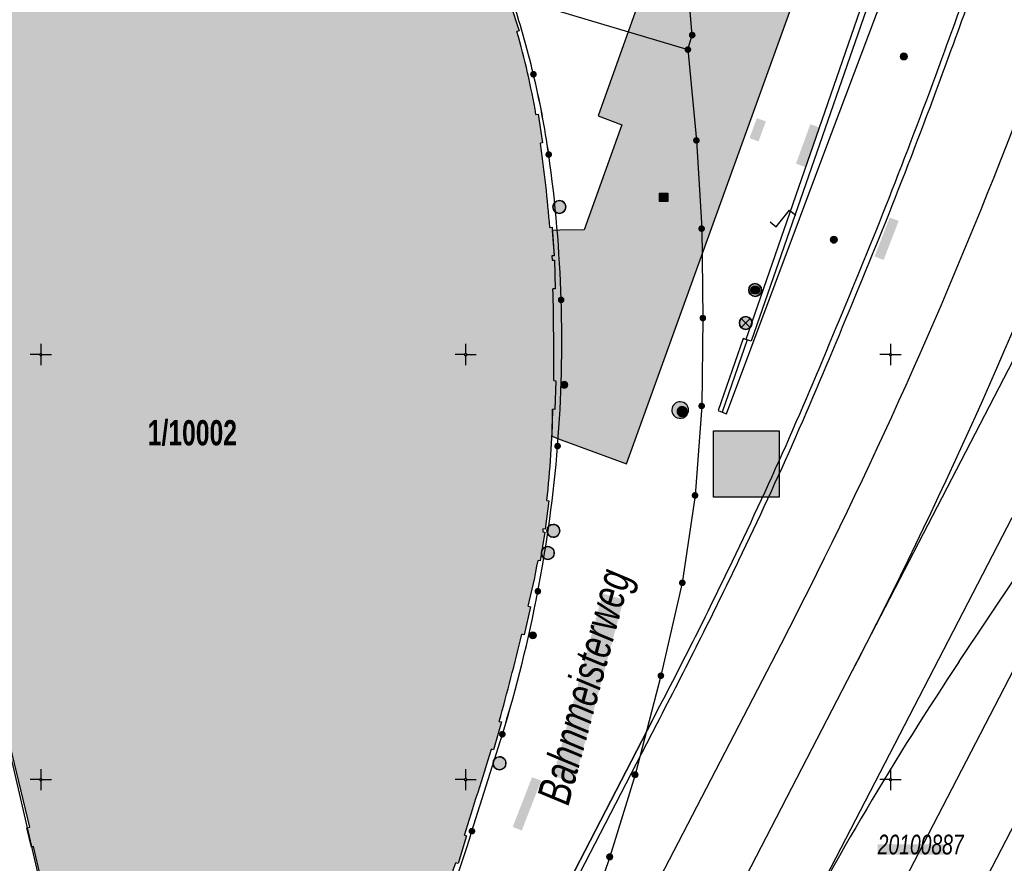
# Model space of a CAD drawing. Header units: metres. Extents: x 2695560 to 2696939, y 1260491 to 1262050.
# Tile 926 of 1005: x 2696625 to 2696683, y 1261595 to 1261645. Entities that reach past the tile are written whole.
import ezdxf

# ---------------------------------------------------------------- set-up
doc = ezdxf.new("R2010")
doc.units = ezdxf.units.M
doc.linetypes.add('AUSGEZOGEN', pattern=[0])
for name, color, linetype in [('XR$1$AV_Flächen (EO)', 7, 'AUSGEZOGEN'), ('XR$1$AV_Gebäudeflächen (BB)', 7, 'AUSGEZOGEN'), ('XR$1$AV_Gebäudeflächen ut.', 7, 'AUSGEZOGEN'), ('XR$1$AV_Grenzpunkte', 7, 'AUSGEZOGEN'), ('XR$1$AV_Grundstück-Nr.', 7, 'AUSGEZOGEN'), ('XR$1$AV_Koordinatennetzpunkte', 7, 'AUSGEZOGEN'), ('XR$1$AV_Lagefixpunkt-Nr.', 7, 'AUSGEZOGEN'), ('XR$1$AV_Linien (BB)', 7, 'AUSGEZOGEN'), ('XR$1$AV_Linien (EO)', 7, 'AUSGEZOGEN'), ('XR$1$AV_Strassennamen', 7, 'AUSGEZOGEN'), ('XR$1$AW_LK_Schachtdeckel', 24, 'AUSGEZOGEN'), ('XR$1$AW_LK_Zwischenpunkt', 24, 'AUSGEZOGEN'), ('XR$1$EW_LK_Knoten', 1, 'AUSGEZOGEN'), ('XR$1$Liegenschaftsgrenzen', 7, 'AUSGEZOGEN'), ('XR$1$PFAV', 255, 'AUSGEZOGEN'), ('XR$1$PFAW', 255, 'AUSGEZOGEN'), ('XR$1$PFEW', 255, 'AUSGEZOGEN'), ('XR$1$PFWA', 255, 'AUSGEZOGEN'), ('XR$1$RP_Abstandslinie', 7, 'AUSGEZOGEN'), ('XR$1$WA_LK_Hydrant', 171, 'AUSGEZOGEN')]:
    doc.layers.add(name, color=color, linetype=linetype)
doc.styles.add('ARIAL', font='arial.ttf')

# ---------------------------------------------------------------- blocks, each defined once
blk = doc.blocks.new('COMPLEXOBJECT_231')
at = {"layer": 'XR$1$AV_Linien (BB)', "color": 7, "linetype": 'AUSGEZOGEN', "transparency": 33554687}
for points in [[(6649.54, 11651.85), (6650.578, 11650.242), (6650.459, 11650.167)], [(6652.486, 11645.611), (6652.61, 11645.651), (6653.141, 11644.038), (6653.017, 11643.998)], [(6654.136, 11639.129), (6654.265, 11639.148), (6654.525, 11637.461), (6654.396, 11637.442)], [(6654.957, 11632.487), (6655.087, 11632.495), (6655.207, 11630.812), (6655.077, 11630.803), (6655.091, 11630.548), (6655.221, 11630.551), (6655.27, 11628.869), (6655.139, 11628.866)], [(6655.181, 11623.471), (6655.311, 11623.465), (6655.241, 11621.776), (6655.111, 11621.782)], [(6654.774, 11616.419), (6654.903, 11616.401), (6654.672, 11614.726), (6654.543, 11614.744), (6654.54, 11614.586), (6654.669, 11614.566), (6654.388, 11612.872), (6654.259, 11612.892)], [(6653.686, 11610.204), (6653.813, 11610.174), (6653.434, 11608.522), (6653.307, 11608.552)], [(6651.976, 11603.428), (6652.101, 11603.392), (6651.641, 11601.762), (6651.515, 11601.796)], [(6649.935, 11596.726), (6650.059, 11596.687), (6649.551, 11595.068), (6649.427, 11595.107)], [(6647.589, 11590.074), (6647.711, 11590.028), (6647.129, 11588.46), (6647.007, 11588.506)], [(6645.024, 11583.61), (6645.144, 11583.56), (6644.487, 11581.967), (6644.366, 11582.015), (6642.189, 11577.171), (6642.308, 11577.117), (6641.62, 11575.58), (6641.501, 11575.634), (6639.199, 11570.837), (6639.317, 11570.781), (6638.59, 11569.24), (6638.472, 11569.296), (6636.047, 11564.584), (6636.162, 11564.524), (6635.35, 11563.02)]]:
    blk.add_lwpolyline(points, dxfattribs=at)
for centre, radius, start, end in [((6621.163, 11634.404), 33.267, 19.68646, 28.28285), ((6609.079, 11631.337), 45.726, 9.81145, 16.07463), ((6575.014, 11625.945), 80.21, 4.67814, 8.24079), ((6489.815, 11624.881), 165.372, 359.51138, 1.3807), ((6607.352, 11622.091), 47.76, 353.17946, 359.6293), ((6607.59, 11621.435), 47.445, 346.30664, 349.62615), ((6493.831, 11647.242), 164.103, 344.51453, 346.36301), ((4888.145, 12148.546), 1846.188, 342.608625, 342.773434), ((6001.646, 11828.818), 688.652, 339.715427, 340.161222), ((6093.267, 11809.935), 596.371, 337.697098, 338.204595)]:
    blk.add_arc(centre, radius, start, end, dxfattribs=at)
blk = doc.blocks.new('COMPLEXOBJECT_435')
at = {"layer": 'XR$1$AV_Linien (BB)', "color": 7, "linetype": 'AUSGEZOGEN', "transparency": 33554687}
blk.add_line((6648.954, 11651.427), (6649.36, 11651.72), dxfattribs=at)
blk.add_lwpolyline([(6602.464, 11642.615), (6602.438, 11642.724), (6603.382, 11642.943), (6603.406, 11642.838), (6612.396, 11644.919), (6612.371, 11645.029), (6613.336, 11645.238), (6613.46, 11644.702), (6613.918, 11644.808), (6613.93, 11645.202), (6614.31, 11645.29), (6614.331, 11645.203), (6618.263, 11646.115), (6618.521, 11646.175), (6632.969, 11649.528), (6632.949, 11649.616), (6633.368, 11649.713), (6633.474, 11649.738), (6633.44, 11649.886), (6637.406, 11650.806), (6637.381, 11650.912), (6639.03, 11651.295), (6639.052, 11651.197), (6643.541, 11652.239), (6643.518, 11652.336), (6645.118, 11652.708), (6645.146, 11652.581)], dxfattribs=at)
blk.add_arc((6646.102, 11648.877), 3.826, 41.80448, 104.47705, dxfattribs=at)
blk = doc.blocks.new('COMPLEXOBJECT_708')
at = {"layer": 'XR$1$AV_Linien (BB)', "color": 7, "linetype": 'AUSGEZOGEN', "transparency": 33554687}
blk.add_lwpolyline([(6668.817, 11608.481), (6655.932, 11583.636), (6654.42, 11584.42), (6651.48, 11577.8), (6648.44, 11571.36), (6645.79, 11565.71), (6642.4, 11559.2), (6635.53, 11547.32), (6632.38, 11542.22), (6620.86, 11524.14), (6614.15, 11515.06), (6606.75, 11506.31), (6598.33, 11497.56), (6581.743, 11481.645)], dxfattribs=at)
blk.add_arc((6400.406, 11747.051), 302.07, 332.69454, 338.89744, dxfattribs=at)
blk = doc.blocks.new('COMPLEXOBJECT_714')
at = {"layer": 'XR$1$AV_Linien (BB)', "color": 7, "linetype": 'AUSGEZOGEN', "transparency": 33554687}
for points in [[(6682.088, 11653.935), (6682.353, 11654.918), (6682.731, 11654.965), (6686.962, 11655.478), (6687, 11655.483)], [(6639.01, 11561.037), (6649.146, 11580.576), (6660.975, 11603.463)]]:
    blk.add_lwpolyline(points, dxfattribs=at)
for centre, radius, start, end in [((2400.004, 13113.772), 4524.087, 341.100744, 341.17486), ((5854.762, 11943.301), 876.532, 339.956036, 340.339657), ((6337.791, 11767.023), 362.343, 338.6608, 339.96333), ((6406.704, 11739.545), 288.156, 337.12085, 338.76385), ((6318.685, 11772.887), 382.23, 336.44245, 337.64582), ((6441.856, 11720.684), 248.463, 334.27946, 336.12527), ((6421.24, 11730.007), 271.083, 332.17262, 334.39509)]:
    blk.add_arc(centre, radius, start, end, dxfattribs=at)
blk = doc.blocks.new('COMPLEXOBJECT_814')
at = {"layer": 'XR$1$AV_Flächen (EO)', "color": 7, "linetype": 'AUSGEZOGEN', "transparency": 33554687}
for points in [[(6660.975, 11603.463), (6649.146, 11580.576), (6634.673, 11552.676)], [(6634.965, 11552.522), (6649.438, 11580.422), (6661.267, 11603.309)]]:
    blk.add_lwpolyline(points, dxfattribs=at)
for centre, radius, start, end in [((5854.762, 11943.301), 876.532, 339.956036, 340.339657), ((5855.14, 11943.348), 876.532, 339.956036, 340.339657), ((6337.791, 11767.023), 362.343, 338.6608, 339.96333), ((6338.169, 11767.07), 362.343, 338.6608, 339.96333), ((6407.082, 11739.592), 288.156, 337.12085, 338.76385), ((6406.704, 11739.545), 288.156, 337.12085, 338.76385), ((6318.685, 11772.887), 382.23, 336.44245, 337.64582), ((6319.063, 11772.934), 382.23, 336.44245, 337.64582), ((6442.234, 11720.731), 248.463, 334.27946, 336.12527), ((6441.856, 11720.684), 248.463, 334.27946, 336.12527), ((6421.24, 11730.007), 271.083, 332.17262, 334.39509), ((6374.475, 11753.202), 323.601, 332.40597, 334.30635)]:
    blk.add_arc(centre, radius, start, end, dxfattribs=at)
blk = doc.blocks.new('COMPLEXOBJECT_923')
at = {"layer": 'XR$1$AV_Flächen (EO)', "color": 7, "linetype": 'AUSGEZOGEN', "transparency": 33554687}
for points in [[(6655.101, 11632.302), (6655.207, 11630.812), (6655.077, 11630.803), (6655.091, 11630.548), (6655.221, 11630.551), (6655.27, 11628.869), (6655.139, 11628.866)], [(6655.181, 11623.471), (6655.311, 11623.465), (6655.241, 11621.776), (6655.111, 11621.782), (6655.075, 11620.194)]]:
    blk.add_lwpolyline(points, dxfattribs=at)
blk.add_arc((6489.815, 11624.881), 165.372, 359.51138, 1.3807, dxfattribs=at)
blk = doc.blocks.new('COMPLEXOBJECT_979')
at = {"layer": 'XR$1$AV_Linien (EO)', "color": 7, "linetype": 'AUSGEZOGEN', "transparency": 33554687}
blk.add_lwpolyline([(6679.054, 11606.954), (6682.418, 11611.987), (6685.436, 11616.504), (6688.799, 11621.538), (6694.492, 11630.057)], dxfattribs=at)
blk.add_arc((6832.886, 11504.16), 185.016, 146.24821, 152.58786, dxfattribs=at)
blk = doc.blocks.new('COMPLEXOBJECT_1200')
at = {"layer": 'XR$1$Liegenschaftsgrenzen', "color": 7, "linetype": 'AUSGEZOGEN', "transparency": 33554687}
for p, q in [((6686.206, 11653.328), (6688.389, 11659.248)), ((6666.4, 11652.548), (6674.262, 11653.697)), ((6678.982, 11652.056), (6680.505, 11650.458))]:
    blk.add_line(p, q, dxfattribs=at)
blk.add_lwpolyline([(6663.08, 11642.94), (6663.335, 11643.796), (6663.177, 11645.651)], dxfattribs=at)
for centre, radius, start, end in [((6675.014, 11648.252), 5.496, 43.79134, 97.86665), ((6681.767, 11655.049), 4.761, 296.7949, 338.80901), ((6666.543, 11651.086), 1.469, 95.58676, 172.50577), ((6681.346, 11649.12), 16.402, 172.43826, 182.24902), ((6681.767, 11655.042), 4.755, 254.60308, 296.82477), ((6662.652, 11648.653), 2.312, 295.93, 355.61223), ((6663.966, 11645.825), 0.808, 112.04989, 192.41256)]:
    blk.add_arc(centre, radius, start, end, dxfattribs=at)
blk = doc.blocks.new('COMPLEXOBJECT_1210')
at = {"layer": 'XR$1$Liegenschaftsgrenzen', "color": 7, "linetype": 'AUSGEZOGEN', "transparency": 33554687}
blk.add_line((6650.37, 11596.97), (6652.16, 11602.67), dxfattribs=at)
blk.add_lwpolyline([(6635.35, 11563.02), (6638.59, 11569.24), (6641.62, 11575.58), (6644.56, 11581.92)], dxfattribs=at)
for centre, radius, start, end in [((6601.311, 11628.937), 54.154, 13.403, 18.4214), ((6600.928, 11628.926), 54.529, 8.27021, 13.3207), ((6578.517, 11625.943), 77.136, 1.69147, 8.0687), ((6578.534, 11625.8), 77.124, 355.40408, 1.79831), ((6578.894, 11625.664), 76.754, 349.04632, 355.48323), ((6578.44, 11625.455), 77.16, 342.82483, 349.26305), ((6532.021, 11634.27), 124.088, 338.81164, 342.50689), ((6531.106, 11634.138), 124.894, 335.28556, 339.01981)]:
    blk.add_arc(centre, radius, start, end, dxfattribs=at)
blk = doc.blocks.new('BAV15')
at = {"layer": 'XR$1$PFAV', "transparency": 33554687}
blk.add_hatch(color=7, dxfattribs=at).paths.add_polyline_path([(0.5, 0), (0.49, 0.1), (0.46, 0.2), (0.41, 0.29), (0.34, 0.36), (0.26, 0.42), (0.17, 0.47), (0.08, 0.49), (-0.03, 0.5), (-0.13, 0.48), (-0.22, 0.45), (-0.31, 0.4), (-0.38, 0.33), (-0.44, 0.24), (-0.48, 0.15), (-0.5, 0.05), (-0.5, -0.05), (-0.48, -0.15), (-0.44, -0.24), (-0.38, -0.33), (-0.31, -0.4), (-0.22, -0.45), (-0.13, -0.48), (-0.03, -0.5), (0.08, -0.49), (0.17, -0.47), (0.26, -0.42), (0.34, -0.36), (0.41, -0.29), (0.46, -0.2), (0.49, -0.1)])
at = {"color": 7, "transparency": 33554687}
for start, end in [(90, 270), (270, 90)]:
    blk.add_arc((0, 0), 0.5, start, end, dxfattribs=at)
at = {"layer": 'XR$1$PFAV', "transparency": 33554687}
blk.add_circle((0, 0), 0.5, dxfattribs=at)
blk = doc.blocks.new('BWAV20')
at = {"true_color": 0x000000, "transparency": 33554687}
blk.add_hatch(color=18, dxfattribs=at).paths.add_polyline_path([(0.17, 0), (0.16, 0.03), (0.15, 0.07), (0.14, 0.1), (0.11, 0.12), (0.09, 0.14), (0.06, 0.16), (0.03, 0.16), (-0.01, 0.17), (-0.04, 0.16), (-0.07, 0.15), (-0.1, 0.13), (-0.13, 0.11), (-0.15, 0.08), (-0.16, 0.05), (-0.17, 0.02), (-0.17, -0.02), (-0.16, -0.05), (-0.15, -0.08), (-0.13, -0.11), (-0.1, -0.13), (-0.07, -0.15), (-0.04, -0.16), (-0.01, -0.17), (0.03, -0.16), (0.06, -0.16), (0.09, -0.14), (0.11, -0.12), (0.14, -0.1), (0.15, -0.07), (0.16, -0.03)])
at = {"layer": 'XR$1$PFAV', "transparency": 33554687}
blk.add_hatch(color=7, dxfattribs=at).paths.add_polyline_path([(0.5, 0), (0.49, 0.1), (0.46, 0.2), (0.41, 0.29), (0.34, 0.36), (0.26, 0.42), (0.17, 0.47), (0.08, 0.49), (-0.03, 0.5), (-0.13, 0.48), (-0.22, 0.45), (-0.31, 0.4), (-0.38, 0.33), (-0.44, 0.24), (-0.48, 0.15), (-0.5, 0.05), (-0.5, -0.05), (-0.48, -0.15), (-0.44, -0.24), (-0.38, -0.33), (-0.31, -0.4), (-0.22, -0.45), (-0.13, -0.48), (-0.03, -0.5), (0.08, -0.49), (0.17, -0.47), (0.26, -0.42), (0.34, -0.36), (0.41, -0.29), (0.46, -0.2), (0.49, -0.1)])
blk = doc.blocks.new('BAV2041')
at = {"color": 7, "transparency": 33554687}
for p, q in [((0, 0.5), (0, 0.05)), ((-0.05, 0), (-0.5, 0)), ((0.05, 0), (0.5, 0)), ((0, -0.05), (0, -0.5))]:
    blk.add_line(p, q, dxfattribs=at)
blk.add_circle((0, 0), 0.05, dxfattribs=at)
for start, end in [(90, 270), (270, 90)]:
    blk.add_arc((0, 0), 0.05, start, end, dxfattribs=at)
blk = doc.blocks.new('COMPLEXOBJECT_1439')
at = {"layer": 'XR$1$RP_Abstandslinie', "color": 7, "linetype": 'AUSGEZOGEN', "transparency": 33554687}
for centre, radius, start, end in [((6601.311, 11628.937), 54.154, 13.403, 18.4214), ((6601.904, 11629.112), 53.537, 8.22338, 13.36753)]:
    blk.add_arc(centre, radius, start, end, dxfattribs=at)
blk = doc.blocks.new('COMPLEXOBJECT_1466')
at = {"layer": 'XR$1$RP_Abstandslinie', "color": 7, "linetype": 'AUSGEZOGEN', "transparency": 33554687}
blk.add_line((6650.37, 11596.97), (6652.16, 11602.67), dxfattribs=at)
for centre, radius, start, end in [((6578.517, 11625.943), 77.136, 1.69147, 8.0687), ((6578.534, 11625.8), 77.124, 355.40408, 1.79831), ((6578.894, 11625.664), 76.754, 349.04632, 355.48323), ((6578.292, 11625.492), 77.313, 342.8312, 349.25667), ((6532.021, 11634.27), 124.088, 338.81164, 342.50689)]:
    blk.add_arc(centre, radius, start, end, dxfattribs=at)
blk = doc.blocks.new('BAW2093')
at = {"transparency": 33554687}
blk.add_lwpolyline([(-0.375, -0.5), (0, -0.5), (0, 0.5), (0.375, 0.5)], dxfattribs=at)
blk = doc.blocks.new('BAW2085')
at = {"layer": 'XR$1$PFAW', "transparency": 33554687}
h = blk.add_hatch(color=7, dxfattribs=at)
h.paths.add_polyline_path([(0.15, 0.501), (0.099, 0.498), (0.049, 0.491), (0, 0.478), (-0.047, 0.46), (-0.093, 0.438), (-0.136, 0.411), (-0.176, 0.38), (-0.212, 0.345), (-0.245, 0.307), (-0.274, 0.265), (-0.299, 0.221), (-0.319, 0.174), (-0.334, 0.126), (-0.344, 0.076), (-0.349, 0.026), (-0.349, -0.025), (-0.344, -0.075), (-0.334, -0.125), (-0.319, -0.173), (-0.299, -0.219), (-0.274, -0.264), (-0.245, -0.305), (-0.212, -0.344), (-0.176, -0.379), (-0.136, -0.41), (-0.093, -0.436), (-0.047, -0.459), (0, -0.476), (0.049, -0.489), (0.099, -0.497), (0.15, -0.499), (0.201, -0.497), (0.251, -0.489), (0.3, -0.476), (0.347, -0.459), (0.393, -0.436), (0.436, -0.41), (0.476, -0.379), (0.512, -0.344), (0.545, -0.305), (0.574, -0.264), (0.599, -0.219), (0.619, -0.173), (0.634, -0.125), (0.644, -0.075), (0.649, -0.025), (0.649, 0.026), (0.644, 0.076), (0.634, 0.126), (0.619, 0.174), (0.599, 0.221), (0.574, 0.265), (0.545, 0.307), (0.512, 0.345), (0.476, 0.38), (0.436, 0.411), (0.393, 0.438), (0.347, 0.46), (0.3, 0.478), (0.251, 0.491), (0.201, 0.498)])
h.paths.add_polyline_path([(0.03, -0.298), (0, -0.3), (-0.03, -0.298), (-0.06, -0.294), (-0.09, -0.286), (-0.118, -0.276), (-0.146, -0.262), (-0.171, -0.246), (-0.195, -0.228), (-0.217, -0.207), (-0.237, -0.184), (-0.255, -0.159), (-0.269, -0.132), (-0.281, -0.104), (-0.29, -0.075), (-0.297, -0.045), (-0.3, -0.015), (-0.3, 0.015), (-0.297, 0.045), (-0.29, 0.075), (-0.281, 0.104), (-0.269, 0.132), (-0.255, 0.159), (-0.237, 0.184), (-0.217, 0.207), (-0.195, 0.228), (-0.171, 0.246), (-0.146, 0.262), (-0.118, 0.276), (-0.09, 0.286), (-0.06, 0.294), (-0.03, 0.298), (0, 0.3), (0.03, 0.298), (0.06, 0.294), (0.09, 0.286), (0.118, 0.276), (0.146, 0.262), (0.171, 0.246), (0.195, 0.228), (0.217, 0.207), (0.237, 0.184), (0.255, 0.159), (0.269, 0.132), (0.281, 0.104), (0.29, 0.075), (0.297, 0.045), (0.3, 0.015), (0.3, -0.015), (0.297, -0.045), (0.29, -0.075), (0.281, -0.104), (0.269, -0.132), (0.255, -0.159), (0.237, -0.184), (0.217, -0.207), (0.195, -0.228), (0.171, -0.246), (0.146, -0.262), (0.118, -0.276), (0.09, -0.286), (0.06, -0.294)], flags=16)
blk.add_hatch(color=7, dxfattribs=at).paths.add_polyline_path([(0, 0.3), (-0.03, 0.298), (-0.06, 0.294), (-0.09, 0.286), (-0.118, 0.276), (-0.146, 0.262), (-0.171, 0.246), (-0.195, 0.228), (-0.217, 0.207), (-0.237, 0.184), (-0.255, 0.159), (-0.269, 0.132), (-0.281, 0.104), (-0.29, 0.075), (-0.297, 0.045), (-0.3, 0.015), (-0.3, -0.015), (-0.297, -0.045), (-0.29, -0.075), (-0.281, -0.104), (-0.269, -0.132), (-0.255, -0.159), (-0.237, -0.184), (-0.217, -0.207), (-0.195, -0.228), (-0.171, -0.246), (-0.146, -0.262), (-0.118, -0.276), (-0.09, -0.286), (-0.06, -0.294), (-0.03, -0.298), (0, -0.3), (0.03, -0.298), (0.06, -0.294), (0.09, -0.286), (0.118, -0.276), (0.146, -0.262), (0.171, -0.246), (0.195, -0.228), (0.217, -0.207), (0.237, -0.184), (0.255, -0.159), (0.269, -0.132), (0.281, -0.104), (0.29, -0.075), (0.297, -0.045), (0.3, -0.015), (0.3, 0.015), (0.297, 0.045), (0.29, 0.075), (0.281, 0.104), (0.269, 0.132), (0.255, 0.159), (0.237, 0.184), (0.217, 0.207), (0.195, 0.228), (0.171, 0.246), (0.146, 0.262), (0.118, 0.276), (0.09, 0.286), (0.06, 0.294), (0.03, 0.298)])
at = {"transparency": 33554687}
for centre, radius, start, end in [((0.15, 0.001), 0.5, 90, 270), ((0, 0), 0.3, 90, 270), ((0, 0), 0.3, 270, 90), ((0.15, 0.001), 0.5, 270, 90)]:
    blk.add_arc(centre, radius, start, end, dxfattribs=at)
blk = doc.blocks.new('BAW2081')
at = {"layer": 'XR$1$PFAW', "transparency": 33554687}
blk.add_hatch(color=7, dxfattribs=at).paths.add_polyline_path([(0.5, 0), (0.49, 0.1), (0.46, 0.2), (0.41, 0.29), (0.34, 0.36), (0.26, 0.42), (0.17, 0.47), (0.08, 0.49), (-0.03, 0.5), (-0.13, 0.48), (-0.22, 0.45), (-0.31, 0.4), (-0.38, 0.33), (-0.44, 0.24), (-0.48, 0.15), (-0.5, 0.05), (-0.5, -0.05), (-0.48, -0.15), (-0.44, -0.24), (-0.38, -0.33), (-0.31, -0.4), (-0.22, -0.45), (-0.13, -0.48), (-0.03, -0.5), (0.08, -0.49), (0.17, -0.47), (0.26, -0.42), (0.34, -0.36), (0.41, -0.29), (0.46, -0.2), (0.49, -0.1)])
at = {"transparency": 33554687}
blk.add_line((-0.43, -0.25), (0, 0), dxfattribs=at)
blk.add_lwpolyline([(0, 0.5), (0, 0), (0.43, -0.25)], dxfattribs=at)
for start, end in [(90, 180), (180, 270), (0, 90), (270, 0)]:
    blk.add_arc((0, 0), 0.5, start, end, dxfattribs=at)
at = {"layer": 'XR$1$PFAW', "transparency": 33554687}
blk.add_circle((0, 0), 0.5, dxfattribs=at)
blk = doc.blocks.new('BAW2088')
at = {"layer": 'XR$1$PFAW', "transparency": 33554687}
blk.add_hatch(color=253, dxfattribs=at).paths.add_polyline_path([(0.51, 0), (0.5, 0.101), (0.47, 0.197), (0.421, 0.286), (0.355, 0.362), (0.275, 0.424), (0.184, 0.469), (0.086, 0.494), (-0.015, 0.499), (-0.115, 0.484), (-0.21, 0.449), (-0.296, 0.395), (-0.369, 0.326), (-0.427, 0.243), (-0.467, 0.15), (-0.487, 0.051), (-0.487, -0.051), (-0.467, -0.15), (-0.427, -0.243), (-0.369, -0.326), (-0.296, -0.395), (-0.21, -0.449), (-0.115, -0.484), (-0.015, -0.499), (0.086, -0.494), (0.184, -0.469), (0.275, -0.424), (0.355, -0.362), (0.421, -0.286), (0.47, -0.197), (0.5, -0.101)])
at = {"transparency": 33554687}
for start, end in [(91.19481, 268.80519), (268.80519, 91.19481)]:
    blk.add_arc((0.01, 0), 0.5, start, end, dxfattribs=at)
at = {"layer": 'XR$1$PFAW', "transparency": 33554687}
blk.add_circle((0.01, 0), 0.5, dxfattribs=at)
blk = doc.blocks.new('BAW2089')
at = {"layer": 'XR$1$PFAW', "transparency": 33554687}
blk.add_hatch(color=7, dxfattribs=at).paths.add_polyline_path([(-0.5, 0.5), (-0.5, -0.5), (0.5, -0.5), (0.5, 0.5)])
at = {"transparency": 33554687}
blk.add_lwpolyline([(-0.5, 0.5), (0.5, 0.5), (0.5, -0.5), (-0.5, -0.5), (-0.5, 0.5)], close=True, dxfattribs=at)
at = {"layer": 'XR$1$PFAW', "transparency": 33554687}
blk.add_lwpolyline([(-0.5, 0.5), (0.5, 0.5), (0.5, -0.5), (-0.5, -0.5), (-0.5, 0.5)], close=True, dxfattribs=at)
blk = doc.blocks.new('BWA2009')
at = {"true_color": 0x000000, "transparency": 33554687}
blk.add_hatch(color=18, dxfattribs=at).paths.add_polyline_path([(0.333, 0), (0.327, 0.067), (0.306, 0.131), (0.274, 0.19), (0.23, 0.242), (0.176, 0.283), (0.116, 0.313), (0.05, 0.329), (-0.017, 0.333), (-0.084, 0.323), (-0.147, 0.299), (-0.204, 0.264), (-0.253, 0.217), (-0.291, 0.162), (-0.318, 0.1), (-0.332, 0.034), (-0.332, -0.034), (-0.318, -0.1), (-0.291, -0.162), (-0.253, -0.217), (-0.204, -0.264), (-0.147, -0.299), (-0.084, -0.323), (-0.017, -0.333), (0.05, -0.329), (0.116, -0.313), (0.176, -0.283), (0.23, -0.242), (0.274, -0.19), (0.306, -0.131), (0.327, -0.067)])
at = {"layer": 'XR$1$PFWA', "transparency": 33554687}
blk.add_hatch(color=7, dxfattribs=at).paths.add_polyline_path([(0.5, 0), (0.49, 0.101), (0.459, 0.197), (0.41, 0.286), (0.344, 0.362), (0.264, 0.424), (0.174, 0.469), (0.076, 0.494), (-0.025, 0.499), (-0.125, 0.484), (-0.22, 0.449), (-0.306, 0.395), (-0.379, 0.326), (-0.437, 0.243), (-0.477, 0.15), (-0.497, 0.051), (-0.497, -0.051), (-0.477, -0.15), (-0.437, -0.243), (-0.379, -0.326), (-0.306, -0.395), (-0.22, -0.449), (-0.125, -0.484), (-0.025, -0.499), (0.076, -0.494), (0.174, -0.469), (0.264, -0.424), (0.344, -0.362), (0.41, -0.286), (0.459, -0.197), (0.49, -0.101)])
at = {"transparency": 33554687}
blk.add_circle((0, 0), 0.333, dxfattribs=at)
for start, end in [(90, 180), (180, 270), (0, 90), (270, 0)]:
    blk.add_arc((0, 0), 0.5, start, end, dxfattribs=at)
at = {"layer": 'XR$1$PFWA', "transparency": 33554687}
blk.add_circle((0, 0), 0.5, dxfattribs=at)
blk = doc.blocks.new('BEWLP2549_S')
at = {"layer": 'XR$1$PFEW', "transparency": 33554687}
blk.add_hatch(color=7, dxfattribs=at).paths.add_polyline_path([(0.5, 0), (0.49, 0.101), (0.459, 0.197), (0.41, 0.286), (0.344, 0.362), (0.264, 0.424), (0.174, 0.469), (0.076, 0.494), (-0.025, 0.499), (-0.125, 0.484), (-0.22, 0.449), (-0.306, 0.395), (-0.379, 0.326), (-0.437, 0.243), (-0.477, 0.15), (-0.497, 0.051), (-0.497, -0.051), (-0.477, -0.15), (-0.437, -0.243), (-0.379, -0.326), (-0.306, -0.395), (-0.22, -0.449), (-0.125, -0.484), (-0.025, -0.499), (0.076, -0.494), (0.174, -0.469), (0.264, -0.424), (0.344, -0.362), (0.41, -0.286), (0.459, -0.197), (0.49, -0.101)])
at = {"color": 1, "transparency": 33554687}
for p, q in [((0.354, -0.354), (-0.354, 0.354)), ((-0.354, -0.354), (0.354, 0.354))]:
    blk.add_line(p, q, dxfattribs=at)
for start, end in [(91.38095, 268.61905), (268.61905, 91.38095)]:
    blk.add_arc((0, 0), 0.5, start, end, dxfattribs=at)
at = {"layer": 'XR$1$PFEW', "transparency": 33554687}
blk.add_circle((0, 0), 0.5, dxfattribs=at)

msp = doc.modelspace()

# ---------------------------------------------------------------- hatches: boundary and pattern name
at = {"transparency": 33554687}
for points in [[(2696663.703, 1261645.747), (2696663.127, 1261645.745), (2696663.133, 1261642.601), (2696663.709, 1261642.603)], [(2696667.675, 1261637.545), (2696668.206, 1261637.349), (2696668.639, 1261638.525), (2696668.108, 1261638.721)], [(2696670.413, 1261636.042), (2696670.947, 1261635.848), (2696671.789, 1261638.172), (2696671.255, 1261638.366)], [(2696675.036, 1261630.585), (2696675.567, 1261630.379), (2696676.458, 1261632.673), (2696675.927, 1261632.879)], [(2696665.565, 1261620.333), (2696665.565, 1261616.432), (2696669.412, 1261616.432), (2696669.412, 1261620.333)], [(2696656.121, 1261600.014), (2696657.362, 1261599.677), (2696660.273, 1261610.416), (2696659.032, 1261610.753)], [(2696653.738, 1261597.027), (2696654.274, 1261596.819), (2696655.414, 1261599.749), (2696654.878, 1261599.957)], [(2696675.222, 1261595.997), (2696675.222, 1261595.394), (2696679.146, 1261595.394), (2696679.146, 1261595.997)]]:
    msp.add_hatch(color=7, dxfattribs=at).paths.add_polyline_path(points)
at = {"layer": 'XR$1$AV_Gebäudeflächen (BB)', "true_color": 0xd2d2d2, "transparency": 33554687}
msp.add_hatch(color=254, dxfattribs=at).paths.add_polyline_path([(2696650.51, 1261651.66), (2696650.33, 1261651.53), (2696649.924, 1261651.237), (2696649.832, 1261651.336), (2696649.737, 1261651.432), (2696649.639, 1261651.524), (2696649.537, 1261651.613), (2696649.432, 1261651.698), (2696649.324, 1261651.779), (2696649.214, 1261651.857), (2696649.101, 1261651.93), (2696648.985, 1261652), (2696648.867, 1261652.065), (2696648.747, 1261652.127), (2696648.624, 1261652.183), (2696648.5, 1261652.236), (2696648.374, 1261652.284), (2696648.246, 1261652.328), (2696648.117, 1261652.367), (2696647.987, 1261652.402), (2696647.855, 1261652.432), (2696647.722, 1261652.457), (2696647.589, 1261652.477), (2696647.455, 1261652.493), (2696647.32, 1261652.504), (2696647.186, 1261652.511), (2696647.051, 1261652.512), (2696646.916, 1261652.509), (2696646.781, 1261652.501), (2696646.647, 1261652.489), (2696646.513, 1261652.471), (2696646.38, 1261652.449), (2696646.247, 1261652.422), (2696646.116, 1261652.391), (2696646.088, 1261652.518), (2696644.488, 1261652.146), (2696644.511, 1261652.049), (2696640.022, 1261651.007), (2696640, 1261651.105), (2696638.351, 1261650.722), (2696638.376, 1261650.616), (2696634.41, 1261649.696), (2696634.444, 1261649.548), (2696634.338, 1261649.523), (2696633.919, 1261649.426), (2696633.939, 1261649.338), (2696619.491, 1261645.985), (2696619.233, 1261645.925), (2696615.301, 1261645.013), (2696615.28, 1261645.1), (2696614.9, 1261645.012), (2696614.888, 1261644.618), (2696614.43, 1261644.512), (2696614.306, 1261645.048), (2696613.341, 1261644.839), (2696613.366, 1261644.729), (2696604.376, 1261642.648), (2696604.352, 1261642.753), (2696603.408, 1261642.534), (2696603.434, 1261642.425), (2696603.614, 1261641.648), (2696603.964, 1261641.729), (2696607.055, 1261628.463), (2696608.52, 1261622.172), (2696611.746, 1261608.328), (2696611.357, 1261608.237), (2696611.539, 1261607.458), (2696612.484, 1261607.679), (2696612.468, 1261607.747), (2696617.986, 1261609.037), (2696620.031, 1261609.515), (2696621.475, 1261609.853), (2696621.491, 1261609.785), (2696622.191, 1261609.949), (2696625.212, 1261597.507), (2696625.325, 1261597.023), (2696625.152, 1261596.983), (2696625.417, 1261595.844), (2696625.544, 1261595.874), (2696628.556, 1261582.935), (2696629.077, 1261580.695), (2696632.547, 1261565.793), (2696632.42, 1261565.764), (2696633.014, 1261563.213), (2696636.32, 1261562.83), (2696637.132, 1261564.334), (2696637.017, 1261564.394), (2696639.442, 1261569.106), (2696639.56, 1261569.05), (2696640.287, 1261570.591), (2696640.169, 1261570.647), (2696642.471, 1261575.444), (2696642.59, 1261575.39), (2696643.278, 1261576.927), (2696643.159, 1261576.981), (2696645.336, 1261581.825), (2696645.457, 1261581.777), (2696646.114, 1261583.37), (2696645.994, 1261583.42), (2696646.059, 1261583.578), (2696646.123, 1261583.735), (2696646.188, 1261583.893), (2696646.252, 1261584.051), (2696646.317, 1261584.208), (2696646.381, 1261584.366), (2696646.446, 1261584.524), (2696646.51, 1261584.682), (2696646.574, 1261584.84), (2696646.638, 1261584.997), (2696646.703, 1261585.155), (2696646.767, 1261585.313), (2696646.831, 1261585.471), (2696646.895, 1261585.629), (2696646.959, 1261585.787), (2696647.023, 1261585.945), (2696647.087, 1261586.103), (2696647.151, 1261586.261), (2696647.215, 1261586.419), (2696647.278, 1261586.577), (2696647.342, 1261586.735), (2696647.406, 1261586.893), (2696647.469, 1261587.051), (2696647.533, 1261587.209), (2696647.597, 1261587.367), (2696647.66, 1261587.525), (2696647.724, 1261587.683), (2696647.787, 1261587.841), (2696647.85, 1261588), (2696647.914, 1261588.158), (2696647.977, 1261588.316), (2696648.099, 1261588.27), (2696648.681, 1261589.838), (2696648.559, 1261589.884), (2696648.619, 1261590.046), (2696648.679, 1261590.208), (2696648.739, 1261590.37), (2696648.798, 1261590.533), (2696648.858, 1261590.695), (2696648.918, 1261590.857), (2696648.977, 1261591.019), (2696649.037, 1261591.181), (2696649.097, 1261591.344), (2696649.156, 1261591.506), (2696649.216, 1261591.668), (2696649.275, 1261591.831), (2696649.335, 1261591.993), (2696649.394, 1261592.155), (2696649.453, 1261592.318), (2696649.513, 1261592.48), (2696649.572, 1261592.642), (2696649.631, 1261592.805), (2696649.69, 1261592.967), (2696649.749, 1261593.129), (2696649.808, 1261593.292), (2696649.867, 1261593.454), (2696649.926, 1261593.617), (2696649.985, 1261593.779), (2696650.044, 1261593.942), (2696650.103, 1261594.104), (2696650.162, 1261594.267), (2696650.221, 1261594.429), (2696650.28, 1261594.592), (2696650.338, 1261594.754), (2696650.397, 1261594.917), (2696650.521, 1261594.878), (2696651.029, 1261596.497), (2696650.905, 1261596.536), (2696650.956, 1261596.699), (2696651.007, 1261596.863), (2696651.059, 1261597.026), (2696651.11, 1261597.19), (2696651.161, 1261597.353), (2696651.212, 1261597.517), (2696651.263, 1261597.68), (2696651.314, 1261597.844), (2696651.365, 1261598.007), (2696651.416, 1261598.171), (2696651.467, 1261598.335), (2696651.518, 1261598.498), (2696651.569, 1261598.662), (2696651.62, 1261598.825), (2696651.671, 1261598.989), (2696651.722, 1261599.152), (2696651.773, 1261599.316), (2696651.824, 1261599.479), (2696651.875, 1261599.643), (2696651.926, 1261599.806), (2696651.977, 1261599.97), (2696652.028, 1261600.134), (2696652.079, 1261600.297), (2696652.13, 1261600.461), (2696652.18, 1261600.624), (2696652.231, 1261600.788), (2696652.282, 1261600.952), (2696652.333, 1261601.115), (2696652.384, 1261601.279), (2696652.434, 1261601.442), (2696652.485, 1261601.606), (2696652.611, 1261601.572), (2696653.071, 1261603.202), (2696652.946, 1261603.238), (2696652.992, 1261603.403), (2696653.037, 1261603.567), (2696653.082, 1261603.732), (2696653.127, 1261603.897), (2696653.172, 1261604.062), (2696653.217, 1261604.226), (2696653.261, 1261604.391), (2696653.305, 1261604.556), (2696653.349, 1261604.721), (2696653.393, 1261604.886), (2696653.437, 1261605.051), (2696653.481, 1261605.216), (2696653.524, 1261605.382), (2696653.568, 1261605.547), (2696653.611, 1261605.712), (2696653.654, 1261605.877), (2696653.696, 1261606.043), (2696653.739, 1261606.208), (2696653.781, 1261606.373), (2696653.824, 1261606.539), (2696653.866, 1261606.704), (2696653.908, 1261606.87), (2696653.949, 1261607.036), (2696653.991, 1261607.201), (2696654.032, 1261607.367), (2696654.074, 1261607.533), (2696654.115, 1261607.698), (2696654.155, 1261607.864), (2696654.196, 1261608.03), (2696654.237, 1261608.196), (2696654.277, 1261608.362), (2696654.404, 1261608.332), (2696654.783, 1261609.984), (2696654.656, 1261610.014), (2696654.677, 1261610.1), (2696654.698, 1261610.186), (2696654.718, 1261610.273), (2696654.739, 1261610.359), (2696654.759, 1261610.445), (2696654.779, 1261610.532), (2696654.799, 1261610.618), (2696654.819, 1261610.704), (2696654.838, 1261610.791), (2696654.858, 1261610.877), (2696654.877, 1261610.964), (2696654.896, 1261611.051), (2696654.915, 1261611.137), (2696654.934, 1261611.224), (2696654.953, 1261611.31), (2696654.971, 1261611.397), (2696654.99, 1261611.484), (2696655.008, 1261611.571), (2696655.026, 1261611.658), (2696655.044, 1261611.744), (2696655.061, 1261611.831), (2696655.079, 1261611.918), (2696655.096, 1261612.005), (2696655.113, 1261612.092), (2696655.13, 1261612.179), (2696655.147, 1261612.266), (2696655.164, 1261612.353), (2696655.18, 1261612.44), (2696655.197, 1261612.528), (2696655.213, 1261612.615), (2696655.229, 1261612.702), (2696655.358, 1261612.682), (2696655.639, 1261614.376), (2696655.51, 1261614.396), (2696655.513, 1261614.554), (2696655.642, 1261614.536), (2696655.873, 1261616.211), (2696655.744, 1261616.229), (2696655.764, 1261616.401), (2696655.784, 1261616.574), (2696655.803, 1261616.746), (2696655.821, 1261616.918), (2696655.839, 1261617.091), (2696655.856, 1261617.263), (2696655.873, 1261617.436), (2696655.889, 1261617.609), (2696655.904, 1261617.782), (2696655.919, 1261617.954), (2696655.933, 1261618.127), (2696655.946, 1261618.3), (2696655.959, 1261618.473), (2696655.971, 1261618.646), (2696655.982, 1261618.819), (2696655.993, 1261618.992), (2696656.004, 1261619.165), (2696656.013, 1261619.339), (2696656.022, 1261619.512), (2696656.031, 1261619.685), (2696656.038, 1261619.858), (2696656.045, 1261620.032), (2696656.052, 1261620.205), (2696656.058, 1261620.378), (2696656.063, 1261620.552), (2696656.068, 1261620.725), (2696656.071, 1261620.898), (2696656.075, 1261621.072), (2696656.077, 1261621.245), (2696656.08, 1261621.419), (2696656.081, 1261621.592), (2696656.211, 1261621.586), (2696656.281, 1261623.275), (2696656.151, 1261623.281), (2696656.152, 1261623.455), (2696656.154, 1261623.629), (2696656.155, 1261623.803), (2696656.155, 1261623.977), (2696656.156, 1261624.151), (2696656.157, 1261624.325), (2696656.157, 1261624.499), (2696656.157, 1261624.673), (2696656.157, 1261624.847), (2696656.157, 1261625.021), (2696656.156, 1261625.195), (2696656.156, 1261625.37), (2696656.155, 1261625.544), (2696656.154, 1261625.718), (2696656.153, 1261625.892), (2696656.151, 1261626.066), (2696656.15, 1261626.24), (2696656.148, 1261626.414), (2696656.146, 1261626.588), (2696656.144, 1261626.762), (2696656.142, 1261626.936), (2696656.139, 1261627.11), (2696656.137, 1261627.284), (2696656.134, 1261627.458), (2696656.131, 1261627.632), (2696656.128, 1261627.806), (2696656.124, 1261627.98), (2696656.121, 1261628.154), (2696656.117, 1261628.328), (2696656.113, 1261628.502), (2696656.109, 1261628.676), (2696656.24, 1261628.679), (2696656.191, 1261630.361), (2696656.061, 1261630.358), (2696656.047, 1261630.613), (2696656.177, 1261630.622), (2696656.057, 1261632.305), (2696655.927, 1261632.297), (2696655.914, 1261632.457), (2696655.9, 1261632.618), (2696655.886, 1261632.778), (2696655.872, 1261632.938), (2696655.857, 1261633.098), (2696655.842, 1261633.259), (2696655.827, 1261633.419), (2696655.812, 1261633.579), (2696655.796, 1261633.739), (2696655.78, 1261633.899), (2696655.763, 1261634.059), (2696655.746, 1261634.219), (2696655.729, 1261634.379), (2696655.712, 1261634.539), (2696655.694, 1261634.699), (2696655.676, 1261634.859), (2696655.658, 1261635.019), (2696655.639, 1261635.178), (2696655.62, 1261635.338), (2696655.6, 1261635.498), (2696655.581, 1261635.658), (2696655.561, 1261635.817), (2696655.54, 1261635.977), (2696655.52, 1261636.136), (2696655.499, 1261636.296), (2696655.477, 1261636.455), (2696655.456, 1261636.615), (2696655.434, 1261636.774), (2696655.411, 1261636.933), (2696655.389, 1261637.093), (2696655.366, 1261637.252), (2696655.495, 1261637.271), (2696655.235, 1261638.958), (2696655.106, 1261638.939), (2696655.078, 1261639.098), (2696655.05, 1261639.257), (2696655.021, 1261639.415), (2696654.992, 1261639.574), (2696654.962, 1261639.732), (2696654.931, 1261639.89), (2696654.9, 1261640.049), (2696654.868, 1261640.207), (2696654.836, 1261640.365), (2696654.803, 1261640.523), (2696654.77, 1261640.68), (2696654.736, 1261640.838), (2696654.702, 1261640.996), (2696654.667, 1261641.153), (2696654.631, 1261641.31), (2696654.595, 1261641.467), (2696654.558, 1261641.624), (2696654.521, 1261641.781), (2696654.483, 1261641.938), (2696654.445, 1261642.095), (2696654.406, 1261642.251), (2696654.367, 1261642.407), (2696654.327, 1261642.564), (2696654.286, 1261642.72), (2696654.245, 1261642.876), (2696654.203, 1261643.031), (2696654.161, 1261643.187), (2696654.118, 1261643.342), (2696654.075, 1261643.498), (2696654.031, 1261643.653), (2696653.987, 1261643.808), (2696654.111, 1261643.848), (2696653.58, 1261645.461), (2696653.456, 1261645.421), (2696653.401, 1261645.572), (2696653.346, 1261645.724), (2696653.29, 1261645.875), (2696653.233, 1261646.025), (2696653.176, 1261646.176), (2696653.117, 1261646.326), (2696653.058, 1261646.476), (2696652.999, 1261646.625), (2696652.938, 1261646.774), (2696652.877, 1261646.923), (2696652.815, 1261647.072), (2696652.753, 1261647.22), (2696652.689, 1261647.368), (2696652.625, 1261647.516), (2696652.561, 1261647.663), (2696652.495, 1261647.811), (2696652.429, 1261647.957), (2696652.362, 1261648.104), (2696652.295, 1261648.25), (2696652.226, 1261648.396), (2696652.157, 1261648.541), (2696652.088, 1261648.686), (2696652.017, 1261648.831), (2696651.946, 1261648.976), (2696651.874, 1261649.12), (2696651.802, 1261649.264), (2696651.729, 1261649.407), (2696651.655, 1261649.55), (2696651.58, 1261649.693), (2696651.505, 1261649.835), (2696651.429, 1261649.977), (2696651.548, 1261650.052)])
at = {"layer": 'XR$1$AV_Gebäudeflächen ut.', "true_color": 0xf5f5f5, "transparency": 33554687}
msp.add_hatch(color=7, dxfattribs=at).paths.add_polyline_path([(2696656.071, 1261632.112), (2696656.177, 1261630.622), (2696656.047, 1261630.613), (2696656.061, 1261630.358), (2696656.191, 1261630.361), (2696656.24, 1261628.679), (2696656.109, 1261628.676), (2696656.113, 1261628.502), (2696656.117, 1261628.328), (2696656.121, 1261628.154), (2696656.124, 1261627.98), (2696656.128, 1261627.806), (2696656.131, 1261627.632), (2696656.134, 1261627.458), (2696656.137, 1261627.284), (2696656.139, 1261627.11), (2696656.142, 1261626.936), (2696656.144, 1261626.762), (2696656.146, 1261626.588), (2696656.148, 1261626.414), (2696656.15, 1261626.24), (2696656.151, 1261626.066), (2696656.153, 1261625.892), (2696656.154, 1261625.718), (2696656.155, 1261625.544), (2696656.156, 1261625.37), (2696656.156, 1261625.195), (2696656.157, 1261625.021), (2696656.157, 1261624.847), (2696656.157, 1261624.673), (2696656.157, 1261624.499), (2696656.157, 1261624.325), (2696656.156, 1261624.151), (2696656.155, 1261623.977), (2696656.155, 1261623.803), (2696656.154, 1261623.629), (2696656.152, 1261623.455), (2696656.151, 1261623.281), (2696656.281, 1261623.275), (2696656.211, 1261621.586), (2696656.081, 1261621.592), (2696656.045, 1261620.004), (2696656.598, 1261619.799), (2696660.437, 1261618.38), (2696672.599, 1261652.078), (2696672.608, 1261652.102), (2696673.847, 1261652.064), (2696674.53, 1261654.042), (2696674.773, 1261654.748), (2696673.889, 1261654.781), (2696664.567, 1261655.103), (2696664.286, 1261654.315), (2696658.775, 1261638.857), (2696660.162, 1261638.322), (2696657.942, 1261632.15), (2696656.521, 1261632.121)])

# ---------------------------------------------------------------- linework, layer by layer
at = {"color": 24, "lineweight": -3, "transparency": 33554687}
msp.add_lwpolyline([(2696665.565, 1261620.333), (2696669.412, 1261620.333), (2696669.412, 1261616.432), (2696665.565, 1261616.432), (2696665.565, 1261620.333)], close=True, dxfattribs=at)
at = {"layer": 'XR$1$AV_Flächen (EO)', "color": 7, "linetype": 'AUSGEZOGEN', "transparency": 33554687}
msp.add_lwpolyline([(2696656.045, 1261620.004), (2696656.598, 1261619.799), (2696660.437, 1261618.38), (2696672.599, 1261652.078), (2696672.608, 1261652.102), (2696673.847, 1261652.064), (2696674.53, 1261654.042), (2696674.773, 1261654.748), (2696673.889, 1261654.781), (2696664.567, 1261655.103), (2696664.286, 1261654.315), (2696658.775, 1261638.857), (2696660.162, 1261638.322), (2696657.942, 1261632.15), (2696656.521, 1261632.121), (2696656.071, 1261632.112)], dxfattribs=at)
msp.add_lwpolyline([(2696678.632, 1261654.113), (2696677.596, 1261653.893), (2696677.265, 1261654.008), (2696667.45, 1261625.708), (2696667.297, 1261625.756), (2696665.828, 1261621.517), (2696666.066, 1261621.423), (2696666.314, 1261621.336), (2696672.048, 1261636.616), (2696678.632, 1261654.113)], close=True, dxfattribs=at)
at = {"layer": 'XR$1$AV_Linien (BB)', "color": 7, "linetype": 'AUSGEZOGEN', "transparency": 33554687}
msp.add_lwpolyline([(2696636.32, 1261562.83), (2696633.014, 1261563.213), (2696632.42, 1261565.764), (2696632.547, 1261565.793), (2696629.077, 1261580.695), (2696628.556, 1261582.935), (2696625.544, 1261595.874), (2696625.417, 1261595.844), (2696625.152, 1261596.983), (2696625.325, 1261597.023), (2696625.212, 1261597.507), (2696622.191, 1261609.949), (2696621.491, 1261609.785), (2696621.475, 1261609.853), (2696620.031, 1261609.515), (2696617.986, 1261609.037), (2696612.468, 1261607.747), (2696612.484, 1261607.679), (2696611.539, 1261607.458)], dxfattribs=at)
at = {"layer": 'XR$1$AV_Linien (EO)', "color": 7, "linetype": 'AUSGEZOGEN', "transparency": 33554687}
for p, q in [((2696667.538, 1261625.675), (2696666.066, 1261621.423)), ((2696669.614, 1261589.149), (2696683.143, 1261615.236)), ((2696660.18, 1261580.08), (2696673.746, 1261606.238))]:
    msp.add_line(p, q, dxfattribs=at)
for points in [[(2696721.312, 1261670.588), (2696645.051, 1261523.538), (2696642.264, 1261518.163), (2696637.547, 1261509.067)], [(2696673.746, 1261606.238), (2696689.045, 1261635.739), (2696693.507, 1261644.683), (2696696.125, 1261650.141), (2696700.556, 1261659.38)], [(2696677.596, 1261653.893), (2696667.78, 1261625.594), (2696667.538, 1261625.675), (2696667.45, 1261625.708)], [(2696651.224, 1261544.563), (2696655.941, 1261553.66), (2696658.728, 1261559.034), (2696687.958, 1261615.397), (2696690.745, 1261620.771), (2696695.462, 1261629.867)]]:
    msp.add_lwpolyline(points, dxfattribs=at)
msp.add_arc((2696407.375, 1261744.372), 300.057, 332.58974, 338.92879, dxfattribs=at)
at = {"layer": 'XR$1$Liegenschaftsgrenzen', "color": 7, "linetype": 'AUSGEZOGEN', "transparency": 33554687}
msp.add_line((2696653.66, 1261645.86), (2696664.05, 1261642.75), dxfattribs=at)
for points in [[(2696664.05, 1261642.75), (2696664.55, 1261637.41), (2696664.86, 1261632.22), (2696664.93, 1261626.96), (2696664.86, 1261621.79), (2696664.47, 1261616.53), (2696663.72, 1261611.39), (2696662.46, 1261605.92), (2696660.94, 1261600.1), (2696659.45, 1261595.27), (2696657.99, 1261590.93), (2696655.39, 1261584.23), (2696652.45, 1261577.61), (2696649.41, 1261571.17), (2696646.76, 1261565.52), (2696643.37, 1261559.01), (2696636.5, 1261547.13), (2696633.35, 1261542.03), (2696621.83, 1261523.95), (2696615.12, 1261514.87), (2696607.72, 1261506.12), (2696599.3, 1261497.37), (2696570.41, 1261469.65), (2696549.63, 1261449.86)], [(2696608.145, 1261622.085), (2696611.531, 1261607.467), (2696622.145, 1261609.957), (2696632.969, 1261563.218), (2696636.32, 1261562.83)]]:
    msp.add_lwpolyline(points, dxfattribs=at)

# ---------------------------------------------------------------- block references
at = {"layer": 'XR$1$AV_Flächen (EO)', "color": 7, "linetype": 'AUSGEZOGEN', "lineweight": -3, "transparency": 33554687}
for name in ['COMPLEXOBJECT_814', 'COMPLEXOBJECT_923']:
    msp.add_blockref(name, (2690000.97, 1249999.81), dxfattribs=at)
at = {"layer": 'XR$1$AV_Grenzpunkte', "color": 7, "linetype": 'AUSGEZOGEN', "lineweight": -3, "transparency": 33554687}
for name, p, xscale, yscale in [('BWAV20', (2696664.305, 1261643.606), 0.3899999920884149, 0.3899999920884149), ('BWAV20', (2696664.05, 1261642.75), 0.3899999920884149, 0.3899999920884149), ('BWAV20', (2696654.96, 1261641.3), 0.3899999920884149, 0.3899999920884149), ('BWAV20', (2696664.55, 1261637.41), 0.3899999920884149, 0.3899999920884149), ('BWAV20', (2696655.86, 1261636.58), 0.3899999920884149, 0.3899999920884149), ('BWAV20', (2696664.86, 1261632.22), 0.3899999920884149, 0.3899999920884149), ('BWAV20', (2696656.59, 1261628.03), 0.3899999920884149, 0.3899999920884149), ('BWAV20', (2696664.93, 1261626.96), 0.3899999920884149, 0.3899999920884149), ('BWAV20', (2696664.86, 1261621.79), 0.3899999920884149, 0.3899999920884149), ('BWAV20', (2696656.38, 1261619.43), 0.3899999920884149, 0.3899999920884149), ('BWAV20', (2696664.47, 1261616.53), 0.3899999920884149, 0.3899999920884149), ('BWAV20', (2696663.72, 1261611.39), 0.3899999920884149, 0.3899999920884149), ('BWAV20', (2696655.22, 1261610.89), 0.3899999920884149, 0.3899999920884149), ('BWAV20', (2696662.46, 1261605.92), 0.3899999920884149, 0.3899999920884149), ('BWAV20', (2696653.13, 1261602.48), 0.3899999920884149, 0.3899999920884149), ('BAV15', (2696660.94, 1261600.1), 0.3249999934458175, 0.3249999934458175), ('BWAV20', (2696651.34, 1261596.78), 0.3899999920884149, 0.3899999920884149), ('BAV15', (2696659.45, 1261595.27), 0.3249999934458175, 0.3249999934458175)]:
    msp.add_blockref(name, p, dxfattribs=dict(at, xscale=xscale, yscale=yscale))
at = {"layer": 'XR$1$AV_Koordinatennetzpunkte', "color": 7, "linetype": 'AUSGEZOGEN', "lineweight": -3, "transparency": 33554687, "xscale": 1.25, "yscale": 1.25}
for p in [(2696625.97, 1261624.81), (2696650.97, 1261624.81), (2696675.97, 1261624.81), (2696625.97, 1261599.81), (2696650.97, 1261599.81), (2696675.97, 1261599.81)]:
    msp.add_blockref('BAV2041', p, dxfattribs=at)
at = {"layer": 'XR$1$AV_Linien (BB)', "color": 7, "linetype": 'AUSGEZOGEN', "lineweight": -3, "transparency": 33554687}
for name in ['COMPLEXOBJECT_714', 'COMPLEXOBJECT_435', 'COMPLEXOBJECT_231', 'COMPLEXOBJECT_708']:
    msp.add_blockref(name, (2690000.97, 1249999.81), dxfattribs=at)
at = {"layer": 'XR$1$AV_Linien (EO)', "color": 7, "linetype": 'AUSGEZOGEN', "lineweight": -3, "transparency": 33554687}
msp.add_blockref('COMPLEXOBJECT_979', (2690000.97, 1249999.81), dxfattribs=at)
at = {"layer": 'XR$1$AW_LK_Schachtdeckel', "color": 24, "linetype": 'AUSGEZOGEN', "lineweight": -3, "transparency": 33554687}
for name, p, xscale, yscale in [('BAW2081', (2696676.758, 1261642.349), 0.3749999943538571, 0.3749999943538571), ('BAW2088', (2696656.479, 1261633.498), 0.7578193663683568, 0.7578193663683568), ('BAW2081', (2696672.639, 1261631.567), 0.3749999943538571, 0.3749999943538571), ('BAW2081', (2696656.778, 1261623.037), 0.3749999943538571, 0.3749999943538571), ('BAW2088', (2696656.124, 1261614.448), 0.7578193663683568, 0.7578193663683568), ('BAW2088', (2696655.799, 1261613.143), 0.7578193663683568, 0.7578193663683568), ('BAW2081', (2696654.925, 1261608.296), 0.3749999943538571, 0.3749999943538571), ('BAW2088', (2696652.952, 1261600.775), 0.7578193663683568, 0.7578193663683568)]:
    msp.add_blockref(name, p, dxfattribs=dict(at, xscale=xscale, yscale=yscale))
for name, p, xscale, yscale, rotation in [('BAW2089', (2696662.621, 1261634.061), 0.5000000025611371, 0.5000000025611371, 270), ('BAW2085', (2696663.711, 1261621.462), 0.9749278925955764, 0.9749278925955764, 143.0376029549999)]:
    msp.add_blockref(name, p, dxfattribs=dict(at, xscale=xscale, yscale=yscale, rotation=rotation))
at = {"layer": 'XR$1$AW_LK_Zwischenpunkt', "color": 24, "linetype": 'AUSGEZOGEN', "lineweight": -3, "transparency": 33554687, "xscale": 1.250000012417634, "yscale": 1.250000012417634, "rotation": 320.958819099}
msp.add_blockref('BAW2093', (2696669.645, 1261632.817), dxfattribs=at)
at = {"layer": 'XR$1$EW_LK_Knoten', "color": 1, "linetype": 'AUSGEZOGEN', "lineweight": -3, "transparency": 33554687, "xscale": 0.749999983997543, "yscale": 0.749999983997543}
msp.add_blockref('BEWLP2549_S', (2696667.454, 1261626.67), dxfattribs=at)
at = {"layer": 'XR$1$Liegenschaftsgrenzen', "color": 7, "linetype": 'AUSGEZOGEN', "lineweight": -3, "transparency": 33554687}
for name in ['COMPLEXOBJECT_1200', 'COMPLEXOBJECT_1210']:
    msp.add_blockref(name, (2690000.97, 1249999.81), dxfattribs=at)
at = {"layer": 'XR$1$RP_Abstandslinie', "color": 7, "linetype": 'AUSGEZOGEN', "lineweight": -3, "transparency": 33554687}
for name in ['COMPLEXOBJECT_1439', 'COMPLEXOBJECT_1466']:
    msp.add_blockref(name, (2690000.97, 1249999.81), dxfattribs=at)
at = {"layer": 'XR$1$WA_LK_Hydrant', "color": 171, "linetype": 'AUSGEZOGEN', "lineweight": -3, "transparency": 33554687, "xscale": 0.7499999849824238, "yscale": 0.7499999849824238, "rotation": 339.65461413}
msp.add_blockref('BWA2009', (2696668.008, 1261628.61), dxfattribs=at)

# ---------------------------------------------------------------- texts
at = {"layer": 'XR$1$AV_Grundstück-Nr.', "color": 7, "transparency": 33554687, "insert": (2696634.887, 1261620.192), "char_height": 1.48491, "width": 5.79059, "attachment_point": 5, "style": 'ARIAL'}
msp.add_mtext('\\A1;{\\fArial|i0|b1;\\H1.484908;\\W0.700000;\\C7;1/10002}\\P', dxfattribs=at)
at = {"layer": 'XR$1$AV_Lagefixpunkt-Nr.', "color": 7, "transparency": 33554687, "insert": (2696675.222, 1261595.394), "char_height": 1.1621, "width": 5.50234, "attachment_point": 7, "style": 'ARIAL'}
msp.add_mtext('\\A1;{\\fArial|i1|b0;\\H1.162102;\\W0.700000;\\C7;20100887}\\P', dxfattribs=at)
at = {"layer": 'XR$1$AV_Strassennamen', "color": 7, "transparency": 33554687, "insert": (2696658.206, 1261605.212), "char_height": 1.93684, "width": 14.87215, "attachment_point": 5, "rotation": 74.8368, "style": 'ARIAL'}
msp.add_mtext('\\A1;{\\fArial|i1|b0;\\H1.936838;\\W0.700000;\\C7;Bahnmeisterweg}\\P', dxfattribs=at)

doc.saveas('drawing.dxf')
